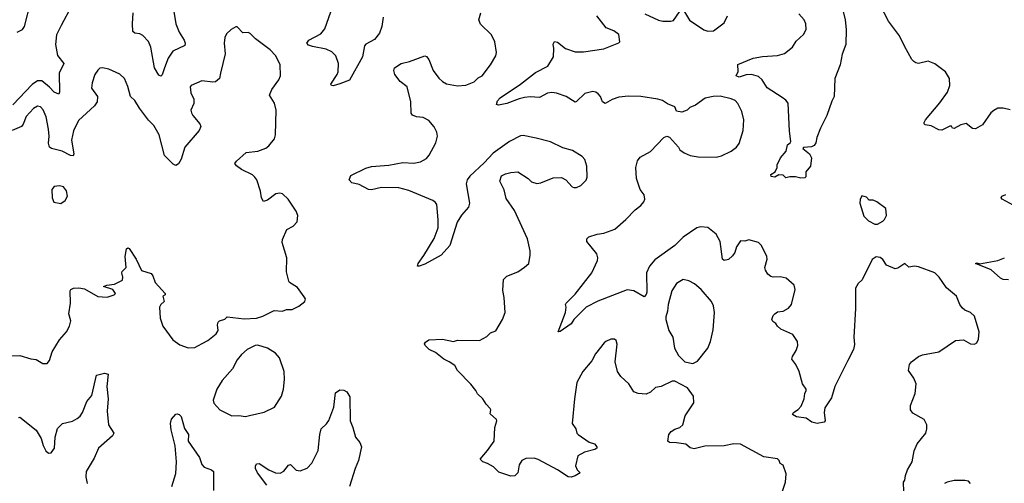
# Model space of a CAD drawing. Extents: x 1771496 to 1971148, y 471553 to 643630.
# Tile 294 of 656: x 1802514 to 1809713, y 627278 to 630666. Entities that reach past the tile are written whole.
import ezdxf

# ---------------------------------------------------------------- set-up
doc = ezdxf.new("R2010")
doc.units = 0

msp = doc.modelspace()

# ---------------------------------------------------------------- linework, layer by layer
at = {"layer": '0CON10XD'}
for points in [[(1802495, 630575.6), (1802534.2, 630595), (1802548.9, 630615), (1802594.5, 630795), (1802588.6, 630845), (1802542.1, 630905), (1802540.4, 630945), (1802565, 631004), (1802617.1, 631075), (1802629.2, 631105), (1802625, 631133.3), (1802595, 631178.8), (1802542.4, 631192.4), (1802518, 631208), (1802482.5, 631275)], [(1809755.9, 630005.9), (1809705, 630018.8), (1809665, 630018), (1809635, 630002), (1809614, 629985), (1809552.1, 629897.9), (1809502.1, 629867.9), (1809479.4, 629869.4), (1809435, 629906.2), (1809395, 629898.2), (1809345, 629870.8), (1809335, 629872.5), (1809327.7, 629887.7), (1809315, 629887.1), (1809255, 629858.8), (1809235, 629860), (1809178.8, 629888.8), (1809135, 629896.7), (1809126.7, 629905), (1809126.7, 629915), (1809136.2, 629935), (1809242.4, 630057.6), (1809298, 630135), (1809314, 630185), (1809311.2, 630235), (1809283.9, 630283.9), (1809203.9, 630343.9), (1809155, 630362.5), (1809085, 630346.7), (1809065, 630350), (1809050.5, 630360.5), (1809035.9, 630375.9), (1808982.3, 630472.3), (1808947.3, 630547.3), (1808865.8, 630655), (1808774.4, 630835)], [(1802893.5, 630765), (1802816.9, 630623.1), (1802783.5, 630555), (1802775.6, 630485), (1802791.4, 630405), (1802835.8, 630345), (1802803.1, 630275), (1802804.3, 630135.7), (1802799.5, 630120.5), (1802765, 630136.5), (1802731.9, 630171.9), (1802675, 630218.2), (1802645, 630219.6), (1802605, 630192.2), (1802465, 630042.3)], [(1808523.1, 630775), (1808549.4, 630665), (1808555.6, 630595), (1808554.3, 630485), (1808526.9, 630413.1), (1808512.5, 630335), (1808474, 630235), (1808469.2, 630105), (1808450.6, 630069.4), (1808414.2, 629965), (1808367.9, 629872.1), (1808342, 629805), (1808333.8, 629765), (1808322.7, 629747.3), (1808302.7, 629737.3), (1808245, 629731.2), (1808238.8, 629725), (1808288, 629685), (1808302, 629655), (1808296.2, 629595), (1808262.5, 629555), (1808261.7, 629518.3), (1808255, 629510), (1808225, 629507.5), (1808185, 629517.5), (1808145, 629517.5), (1808115, 629510), (1808095, 629530), (1808065, 629532.5), (1808035, 629516), (1808009.3, 629519.3), (1808006.7, 629535), (1808036.2, 629555), (1808052.5, 629585), (1808052.5, 629605), (1808077.5, 629655), (1808116.7, 629705), (1808128, 629752), (1808147.5, 629765), (1808151.2, 629775), (1808141.6, 629851.6), (1808131.4, 630055), (1808116.5, 630076.5), (1808088, 630098), (1807978.8, 630168.8), (1807941.2, 630225), (1807915, 630250), (1807865, 630266), (1807825, 630262), (1807775, 630246), (1807753.3, 630255), (1807767, 630287), (1807765, 630337.5), (1807876.2, 630383.8), (1807944.5, 630395.5), (1808055, 630403.3), (1808105, 630419.2), (1808165, 630464), (1808190.5, 630509.5), (1808245, 630557.5), (1808263.5, 630595), (1808260.9, 630635), (1808249.5, 630665), (1808209.5, 630709.5)], [(1803641.4, 630725), (1803654.4, 630635), (1803680, 630575), (1803716.8, 630516.8), (1803723.8, 630495), (1803721.7, 630478.3), (1803634.5, 630435.5), (1803599.4, 630385), (1803573.5, 630315), (1803555, 630263.3), (1803545, 630253.3), (1803530.9, 630260.9), (1803500.6, 630315), (1803473.1, 630465), (1803455.5, 630505.5), (1803415, 630550), (1803392.3, 630562.3), (1803355, 630566), (1803340, 630580), (1803337.8, 630635), (1803344.4, 630715)], [(1805171.2, 630685), (1805161.4, 630615), (1805143.4, 630566.6), (1805109.1, 630520.9), (1805045, 630486), (1805036, 630475), (1805020.6, 630395), (1804925.5, 630224.5), (1804855, 630196.9), (1804805, 630181.4), (1804793.3, 630185), (1804790, 630195), (1804835.7, 630264.3), (1804843.1, 630285), (1804844.7, 630345), (1804825, 630402.5), (1804795, 630431.4), (1804755, 630449.4), (1804655, 630470), (1804625, 630480), (1804614, 630495), (1804628.8, 630515), (1804715, 630563.5), (1804745, 630598.6), (1804788, 630722)], [(1806570.8, 627895), (1806554.1, 627714.1), (1806580, 627675), (1806586.7, 627645), (1806596.2, 627635), (1806678.7, 627578.7), (1806717, 627567), (1806732.5, 627545), (1806732.5, 627535), (1806720, 627525), (1806644.1, 627505.9), (1806595, 627477.5), (1806577.8, 627405), (1806590.6, 627375), (1806611.1, 627355), (1806575, 627331.6), (1806545, 627321.8), (1806524.4, 627324.4), (1806445, 627375.8), (1806305, 627452), (1806275, 627462), (1806215, 627458.8), (1806185, 627443.3), (1806165, 627412.5), (1806156.8, 627353.2), (1806135, 627331.2), (1806105, 627330), (1806017.9, 627357.9), (1805978.2, 627398.2), (1805935, 627423.3), (1805901.2, 627435), (1805881.2, 627455), (1805935, 627516.7), (1805982, 627585), (1805988, 627685), (1806003.3, 627735), (1806000, 627745), (1805954, 627785), (1805957.5, 627815), (1805953.3, 627825), (1805923.3, 627855), (1805900, 627895), (1805860.9, 627930.9), (1805850, 627955), (1805811.7, 628001.7), (1805715, 628102), (1805695, 628138), (1805655, 628166), (1805614.5, 628184.5), (1805555, 628233.8), (1805507.5, 628255), (1805477.5, 628285), (1805473.6, 628296.4), (1805480.7, 628309.3), (1805505, 628326.2), (1805605, 628330), (1805685, 628313.3), (1805715, 628323.8), (1805875, 628321.2), (1805929.4, 628350.6), (1805955, 628376.7), (1805995, 628392.5), (1806043.3, 628475), (1806063.3, 628525), (1806056, 628635), (1806045.8, 628685.8), (1806052.1, 628767.9), (1806075, 628790.8), (1806157, 628823), (1806205, 628856.2), (1806236.2, 628885), (1806246.2, 628945), (1806245.9, 628975.9), (1806225.6, 629065), (1806131.3, 629271.3), (1806069.7, 629359.7), (1806055, 629422.5), (1806023.3, 629485), (1806036.4, 629523.6), (1806065, 629540), (1806105, 629550), (1806155, 629553.3), (1806232.5, 629505), (1806255, 629480), (1806295, 629467.5), (1806325, 629473.8), (1806415, 629510), (1806475, 629513.3), (1806507.5, 629495), (1806554.1, 629444.1), (1806565, 629440), (1806585, 629440), (1806617.5, 629455), (1806655, 629492.5), (1806663.8, 629515), (1806661.2, 629595), (1806646.7, 629645), (1806627.5, 629665), (1806555, 629708.8), (1806485, 629730), (1806395, 629773.8), (1806289.7, 629799.7), (1806195, 629818.8), (1806175, 629816.2), (1806095, 629776), (1805975, 629691.2), (1805909.7, 629620.3), (1805805, 629523.3), (1805786.2, 629495), (1805778.8, 629465), (1805802.9, 629325), (1805795.7, 629295), (1805745, 629238), (1805712.2, 629185), (1805658.6, 629015), (1805595, 628945.8), (1805475, 628878), (1805435, 628863.8), (1805422.5, 628865), (1805426.7, 628885), (1805468.7, 628941.3), (1805544.5, 629065.5), (1805572.7, 629145), (1805573.8, 629203.8), (1805562.9, 629315), (1805555, 629330), (1805535, 629344.2), (1805358.3, 629418.3), (1805285, 629438.1), (1805160.3, 629439.7), (1805085, 629422.5), (1805065, 629424), (1804995, 629460.8), (1804942.3, 629472.3), (1804923.8, 629495), (1804935, 629527.5), (1805045, 629581.2), (1805085, 629592), (1805213.2, 629603.2), (1805315, 629622.2), (1805395, 629616.7), (1805445, 629626.9), (1805488.9, 629651.1), (1805508.6, 629675), (1805557.5, 629765), (1805567.5, 629815), (1805564.1, 629844.1), (1805545, 629882.5), (1805505, 629928.8), (1805465, 629950), (1805415, 629956.9), (1805386.8, 629966.8), (1805375, 629982.5), (1805372.5, 630065), (1805345.9, 630175.9), (1805295, 630213.8), (1805256.2, 630265), (1805248.8, 630295), (1805253.3, 630315), (1805304.2, 630345.8), (1805365, 630360), (1805475, 630401.2), (1805487.7, 630397.7), (1805505.7, 630375.7), (1805535.8, 630295), (1805577.2, 630237.2), (1805605, 630212.9), (1805635, 630197.1), (1805715, 630183.1), (1805775, 630186.9), (1805837.4, 630212.6), (1805865, 630240.8), (1805895, 630256), (1805956.2, 630335), (1805995, 630402.5), (1806000, 630425), (1805988.8, 630505), (1805963.8, 630555), (1805882.1, 630632.1), (1805870, 630665), (1805886.2, 630715)], [(1808977, 627217), (1808976.7, 627285), (1808985, 627300), (1808989.2, 627335), (1809003.8, 627375), (1809038.8, 627435), (1809054, 627515), (1809076.2, 627565), (1809140, 627645), (1809146.7, 627675), (1809146.7, 627705), (1809126.7, 627745), (1809045, 627791.2), (1809026.2, 627815), (1809026.2, 627845), (1809060.6, 627935), (1809067.1, 628005), (1809050.8, 628045), (1809012.7, 628102.7), (1809018.8, 628145), (1809033.3, 628165), (1809085, 628204.2), (1809115, 628217.5), (1809235, 628238.8), (1809355, 628320), (1809415, 628326.2), (1809465, 628296.7), (1809495, 628293.3), (1809512.5, 628305), (1809525, 628330), (1809528.8, 628385), (1809495, 628500), (1809466.7, 628525), (1809425, 628543.8), (1809405, 628560), (1809388, 628585), (1809364.2, 628645), (1809290.8, 628705), (1809237.5, 628785), (1809205.8, 628815), (1809085, 628860), (1809055, 628864), (1809015, 628856), (1808985, 628883.3), (1808935, 628848.8), (1808915, 628844), (1808851.7, 628871.7), (1808825, 628912.5), (1808805, 628927.5), (1808775, 628932.5), (1808746.4, 628913.6), (1808673.3, 628765), (1808645, 628736.7), (1808625.9, 628704.1), (1808624.4, 628555), (1808612.2, 628345), (1808617.9, 628292.1), (1808609.2, 628255), (1808569.2, 628175), (1808474.4, 627985.6), (1808448.1, 627901.9), (1808400.4, 627829.6), (1808396.7, 627795), (1808402.5, 627735), (1808396.4, 627723.6), (1808345, 627713.8), (1808305, 627723.3), (1808263.9, 627753.9), (1808193.9, 627763.9), (1808165, 627780), (1808172.5, 627795), (1808205, 627816.7), (1808227.7, 627842.3), (1808248.8, 627895), (1808253.8, 627935), (1808263.3, 627955), (1808263.3, 627965), (1808238, 628005), (1808214, 628095), (1808188.8, 628145), (1808160, 628185), (1808163.3, 628205), (1808190.7, 628249.3), (1808203.3, 628285), (1808200, 628315), (1808165.6, 628365.6), (1808080, 628405), (1808053.3, 628425), (1808042.5, 628445), (1808020.7, 628460.7), (1808013.3, 628475), (1808023.8, 628505), (1808035, 628516.7), (1808055, 628530), (1808095, 628536.7), (1808135, 628557.5), (1808157.5, 628585), (1808183.8, 628695), (1808175.9, 628725.9), (1808117.7, 628777.7), (1808074.1, 628785.9), (1808023.9, 628783.9), (1808005, 628790), (1807985, 628806.7), (1807966.2, 628835), (1807961.2, 628855), (1807980, 628915), (1807976, 628935), (1807937.5, 629015), (1807915, 629037.5), (1807845, 629056.7), (1807815, 629046.7), (1807785, 629048.8), (1807755.8, 629005), (1807741.4, 628965), (1807725, 628940), (1807695, 628914.2), (1807665, 628906), (1807652.5, 628915), (1807636.5, 629045), (1807605, 629098), (1807546.1, 629146.1), (1807495, 629153.1), (1807465, 629144.4), (1807365, 629076.7), (1807304, 629016), (1807158.1, 628911.9), (1807117.8, 628865), (1807096.2, 628815), (1807098.9, 628675), (1807095, 628656.7), (1807080.7, 628640.7), (1807004.5, 628684.5), (1806955, 628692.5), (1806740.9, 628609.1), (1806655.4, 628564.6), (1806566.2, 628475), (1806545, 628443.8), (1806465, 628386.7), (1806450, 628385), (1806503.8, 628525), (1806510, 628565), (1806503.3, 628585), (1806508.8, 628595), (1806575, 628660), (1806695.8, 628815), (1806738.8, 628905), (1806741.2, 628925), (1806733.3, 628955), (1806660, 629045), (1806660, 629065), (1806675, 629080), (1806735, 629099.2), (1806785.6, 629104.4), (1806864.2, 629135.8), (1806945.7, 629204.3), (1807013.3, 629275), (1807055, 629307.5), (1807076.7, 629335), (1807083.3, 629355), (1807080, 629385), (1807050, 629425), (1807024, 629505), (1807018, 629585), (1807031.2, 629635), (1807049.5, 629660.5), (1807125, 629703.3), (1807224.2, 629805.8), (1807245, 629813.3), (1807265, 629807.5), (1807331.2, 629735), (1807341.2, 629715), (1807372.2, 629692.2), (1807415, 629672.9), (1807475, 629664.4), (1807605, 629661.5), (1807645, 629670.5), (1807715.8, 629705), (1807754.2, 629735), (1807775, 629762), (1807803.3, 629855), (1807809.4, 629935), (1807793.3, 629995), (1807763.8, 630053.8), (1807744, 630075), (1807716.2, 630086.2), (1807634.4, 630105.6), (1807584.5, 630105.5), (1807525, 630091.1), (1807455, 630040), (1807412.5, 630025), (1807393.3, 630005), (1807355, 629990.8), (1807316.7, 629996.7), (1807305, 630029.2), (1807250.9, 630050.9), (1807212.5, 630075), (1807180, 630085), (1807055, 630103.3), (1806965, 630105.7), (1806895, 630099.2), (1806845, 630081.4), (1806795, 630052), (1806775.7, 630065.7), (1806760, 630105), (1806743.2, 630123.2), (1806725.4, 630135.4), (1806705, 630140), (1806645, 630125.7), (1806585, 630066.7), (1806575, 630063.3), (1806510, 630105), (1806439.4, 630129.4), (1806405, 630134.5), (1806371.7, 630128.3), (1806315, 630097.1), (1806245, 630100.8), (1806205, 630096.4), (1806165, 630087.3), (1806075, 630052.5), (1806015, 630040), (1806000, 630045), (1806006.4, 630073.6), (1806026.2, 630095), (1806176.2, 630195), (1806285, 630280), (1806375, 630325.8), (1806417.5, 630395), (1806419.4, 630455), (1806414, 630486), (1806424.1, 630505.9), (1806445, 630501.2), (1806505, 630456), (1806575, 630430), (1806635, 630430.8), (1806785, 630453.8), (1806893.6, 630496.4), (1806902.5, 630505), (1806895, 630557.5), (1806857.5, 630585), (1806802.5, 630605), (1806734, 630695)], [(1807085, 630709.2), (1807185, 630662), (1807215, 630653.8), (1807275, 630654), (1807295, 630660), (1807338, 630722)], [(1807375, 630724.2), (1807411.8, 630661.8), (1807515, 630590.8), (1807545, 630580.8), (1807587.5, 630585), (1807665, 630643.3), (1807689.2, 630695)], [(1802455, 628210), (1802515, 628211.9), (1802595, 628186.9), (1802635, 628181.9), (1802684.3, 628154.3), (1802715, 628154), (1802731.4, 628175), (1802751.7, 628238.3), (1802805, 628326.7), (1802855, 628383.8), (1802879.2, 628425), (1802888.6, 628465), (1802874.3, 628515), (1802885.6, 628595), (1802884, 628685), (1802888.8, 628695), (1802906.2, 628703.8), (1802945.3, 628705.3), (1802987.9, 628697.9), (1803085, 628642.5), (1803152.3, 628637.7), (1803205, 628653.8), (1803213.8, 628665), (1803195, 628692.9), (1803127.5, 628715), (1803150, 628725), (1803206.5, 628733.5), (1803265, 628763.3), (1803268.1, 628785), (1803260.6, 628815), (1803263.8, 628826.2), (1803293.1, 628855), (1803284.2, 628935.8), (1803295, 628990), (1803305, 628997.5), (1803315, 628992.5), (1803366, 628915), (1803405, 628833.3), (1803475, 628810), (1803486.2, 628795), (1803504.2, 628744.2), (1803577.5, 628665), (1803577.5, 628655), (1803560, 628645), (1803571.2, 628605), (1803546.2, 628585), (1803535.8, 628564.2), (1803541.2, 628485), (1803560, 628425), (1803633.8, 628325), (1803685, 628290), (1803745, 628268), (1803795, 628269.2), (1803848.3, 628298.3), (1803888.7, 628321.3), (1803950.6, 628369.4), (1803964.4, 628395), (1803960, 628435), (1803963.9, 628456.1), (1803974.1, 628465.9), (1804015, 628477.5), (1804030, 628495), (1804155, 628480.6), (1804245, 628484.2), (1804291.7, 628498.3), (1804375, 628541.2), (1804435, 628536.7), (1804465, 628547.5), (1804505, 628547.5), (1804555, 628573.3), (1804597.5, 628605), (1804602.5, 628625), (1804595, 628640), (1804545, 628707.5), (1804487.5, 628745), (1804481.2, 628755), (1804464.2, 628824.2), (1804466.1, 628926.1), (1804433.6, 629036.4), (1804435, 629060), (1804467, 629133), (1804513, 629157), (1804541.7, 629188.3), (1804546.7, 629235), (1804535.9, 629265.9), (1804476.7, 629355), (1804435, 629393.3), (1804415, 629398.8), (1804386.4, 629393.6), (1804325, 629346.2), (1804297, 629337), (1804283, 629363), (1804275, 629412.5), (1804248, 629495), (1804234.2, 629514.2), (1804215, 629531.2), (1804135, 629571.2), (1804098.3, 629598.3), (1804087.5, 629615), (1804098.3, 629631.7), (1804170, 629695), (1804255, 629705.7), (1804312.7, 629727.3), (1804335.7, 629744.3), (1804376.2, 629795), (1804383.8, 629825), (1804388.6, 630005), (1804377.5, 630055), (1804340, 630115), (1804357.5, 630155), (1804407.5, 630225), (1804420, 630255), (1804418.3, 630338.3), (1804384.4, 630404.4), (1804345.5, 630445.5), (1804237, 630527), (1804200, 630565), (1804185, 630571.2), (1804145, 630570), (1804105, 630612.5), (1804095, 630612.5), (1804060, 630595), (1804027, 630563), (1804013.3, 630535), (1804008.8, 630495), (1804016.9, 630415), (1803983.1, 630275), (1803975.6, 630235), (1803945, 630211.4), (1803925, 630208.1), (1803845, 630218), (1803766.7, 630185), (1803760, 630175), (1803765, 630130), (1803788, 630085), (1803787, 630053), (1803766.2, 630005), (1803770, 629985), (1803778.8, 629965), (1803832, 629905), (1803838, 629885), (1803826, 629855), (1803720.8, 629735), (1803694.3, 629645.7), (1803675, 629613.3), (1803655, 629601.2), (1803635, 629608.8), (1803573.6, 629673.6), (1803534.2, 629825), (1803493.6, 629893.6), (1803455, 629930.8), (1803389.2, 630019.2), (1803356.9, 630075), (1803323.6, 630103.6), (1803305, 630177.5), (1803281.2, 630235), (1803245, 630268), (1803165, 630303.8), (1803120, 630315), (1803099.3, 630310.7), (1803085, 630297.5), (1803063.3, 630265), (1803043.8, 630205), (1803040, 630165), (1803083.5, 630103.5), (1803080.5, 630065), (1803060, 630035), (1802945, 629928.9), (1802907.1, 629852.9), (1802893.2, 629785), (1802910.6, 629685), (1802905, 629671.2), (1802885, 629672.5), (1802825, 629704.5), (1802746.7, 629725), (1802732.5, 629735), (1802723.6, 629763.6), (1802728.9, 629815), (1802724.5, 629865), (1802707.5, 629955), (1802685, 630007.5), (1802665, 630028.6), (1802645, 630034.3), (1802615, 630017.5), (1802561.5, 629958.5), (1802538.8, 629901.2), (1802526, 629884), (1802459.2, 629855)], [(1802815, 629322.5), (1802846.4, 629343.6), (1802862.5, 629375), (1802856.7, 629415), (1802835, 629443.3), (1802805, 629452.5), (1802765, 629446.7), (1802750, 629425), (1802752.5, 629365), (1802763, 629333), (1802815, 629322.5)], [(1809805, 629296), (1809696.2, 629355), (1809688.8, 629365), (1809693.8, 629375), (1809725, 629388.8)], [(1808785, 629172.5), (1808825, 629192.5), (1808837.5, 629205), (1808852.5, 629235), (1808847.5, 629285), (1808780, 629335), (1808755, 629347.5), (1808725, 629347.5), (1808705, 629367.5), (1808671.7, 629378.3), (1808658.3, 629351.7), (1808657.5, 629325), (1808685, 629230), (1808720, 629195), (1808765, 629172.5), (1808785, 629172.5)], [(1809744.2, 628764.2), (1809705, 628766.2), (1809685, 628776.7), (1809617.5, 628837.5), (1809503.3, 628885), (1809515, 628890), (1809531.7, 628881.7), (1809664.2, 628905.8), (1809715, 628926.2)], [(1807435, 628152.5), (1807469.5, 628170.5), (1807545.9, 628264.1), (1807565.7, 628314.3), (1807585, 628400), (1807593.9, 628526.1), (1807585.8, 628575), (1807572.5, 628605), (1807496, 628695), (1807446.7, 628735), (1807405, 628758), (1807365, 628768), (1807315, 628738), (1807282.9, 628685), (1807254.7, 628585.3), (1807251.2, 628535), (1807237.3, 628495), (1807236.9, 628475), (1807259.5, 628395), (1807288.1, 628345), (1807301.1, 628265), (1807331.7, 628211.7), (1807376.4, 628166.4), (1807435, 628152.5)], [(1808086.2, 627205), (1808112, 627285), (1808117.3, 627347.3), (1808095, 627410), (1808075, 627422.5), (1808067.5, 627445), (1808055, 627456), (1807955, 627470.6), (1807785, 627563.1), (1807735, 627566.4), (1807665, 627551.8), (1807522.1, 627547.9), (1807445, 627528.6), (1807416.8, 627536.8), (1807385, 627562.5), (1807315, 627572.5), (1807265, 627576.7), (1807252.5, 627585), (1807260, 627635), (1807276.7, 627655), (1807305, 627674), (1807340, 627685), (1807361.2, 627705), (1807380.5, 627769.5), (1807442.5, 627865), (1807440, 627915), (1807397.5, 627975), (1807303, 628023), (1807285, 628023.3), (1807205, 627984), (1807162.1, 627977.9), (1807125.6, 627944.4), (1807095, 627928), (1807035, 627934.3), (1807005, 627946), (1806968, 628005), (1806907.9, 628057.9), (1806884, 628095), (1806868.8, 628165), (1806882.5, 628295), (1806875, 628320), (1806861.7, 628331.7), (1806835, 628330), (1806800, 628315), (1806787, 628303), (1806725, 628223.3), (1806697.3, 628172.7), (1806630, 628095), (1806588, 628015), (1806570.8, 627895)], [(1804165, 627766), (1804195, 627772.5), (1804302.3, 627797.7), (1804377.5, 627835), (1804428.8, 627915), (1804443.8, 627965), (1804450, 628035), (1804447.1, 628095), (1804413.7, 628193.7), (1804385, 628227.5), (1804325, 628264.2), (1804255, 628288), (1804235, 628284.2), (1804176.2, 628255), (1804135, 628218), (1804105, 628178.8), (1804069.2, 628115), (1803995, 628028), (1803954.2, 627965), (1803928.8, 627885), (1803933.9, 627863.9), (1803977.5, 627815), (1804065, 627770), (1804115, 627773.3), (1804165, 627766)], [(1802505, 627757.5), (1802515, 627760), (1802634, 627665), (1802672, 627605), (1802686, 627555), (1802706.2, 627515), (1802725, 627496.7), (1802745, 627500), (1802768.8, 627535), (1802774, 627615), (1802791.3, 627678.7), (1802826.7, 627715), (1802899.1, 627730.9), (1802935, 627750), (1802955, 627769.2), (1802973.1, 627795), (1803004.3, 627875), (1803040.8, 627919.2), (1803075, 628067.5), (1803135, 628082.5), (1803160, 628075), (1803150, 627985), (1803161.4, 627895), (1803154.4, 627805), (1803164.4, 627705), (1803202.5, 627645), (1803193.3, 627625), (1803090, 627535), (1803058.9, 627461.1), (1802999.5, 627365), (1802997.3, 627325), (1803006.5, 627275)], [(1804321.8, 627265), (1804251.9, 627355), (1804238.6, 627385), (1804237.5, 627402.5), (1804245, 627420), (1804265, 627422.5), (1804336.1, 627376.1), (1804385, 627353.3), (1804417.9, 627352.1), (1804445, 627366.2), (1804479.7, 627410.3), (1804495, 627414), (1804534.5, 627374.5), (1804565, 627367.5), (1804615, 627389.2), (1804650, 627425), (1804695, 627517.5), (1804708, 627635), (1804719.2, 627675), (1804757.9, 627712.1), (1804773.2, 627736.8), (1804811.9, 627835), (1804822.3, 627937.7), (1804855, 627960), (1804885, 627958.8), (1804906.7, 627945), (1804928.8, 627908.8), (1804929.4, 627735), (1804950, 627685), (1804968, 627615), (1805000, 627575), (1805014, 627545), (1804992, 627445), (1804965.8, 627385), (1804925.7, 627255)], [(1803626.2, 627255), (1803655, 627350), (1803660.3, 627435), (1803650.7, 627550.7), (1803622.5, 627667.5), (1803615.6, 627715), (1803623.9, 627746.1), (1803655, 627782), (1803665, 627786), (1803680.9, 627780.9), (1803695, 627766.2), (1803718.1, 627678.1), (1803748.1, 627635), (1803746.2, 627585), (1803828.6, 627465), (1803845, 627413.8), (1803863.8, 627395), (1803917.2, 627377.2), (1803930, 627365), (1803930.6, 627225)], [(1809466.2, 627275), (1809452, 627292), (1809425, 627298), (1809347.3, 627297.3), (1809295, 627287.1), (1809275, 627275.8)]]:
    msp.add_lwpolyline(points, dxfattribs=at)

doc.saveas('drawing.dxf')
